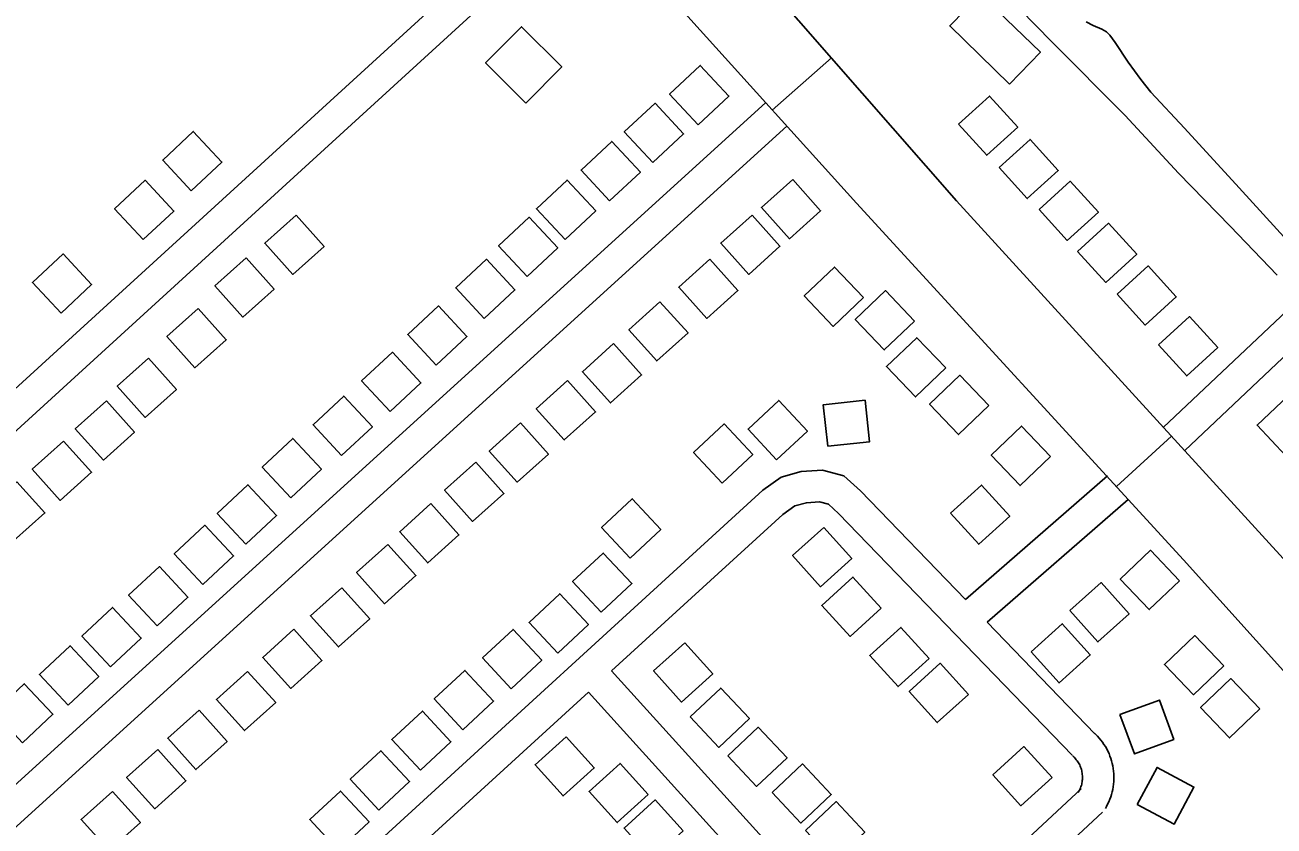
# Model space of a CAD drawing. Extents: x 3704301 to 3742427, y 506229 to 532009.
# Drawn here: x 3732090 to 3733281, y 519332 to 520096 of the extents above; entities that cross this region are included whole.
import ezdxf

# ---------------------------------------------------------------- set-up
doc = ezdxf.new("R2010")
doc.units = 0
for name, color, linetype in [('V-BLDG-OTLN', 7, 'Continuous'), ('V-ROAD-CNTR', 7, 'Continuous'), ('V-TOPO-SHOR', 7, 'Continuous')]:
    doc.layers.add(name, color=color, linetype=linetype)

msp = doc.modelspace()

# ---------------------------------------------------------------- linework, layer by layer
at = {"layer": 'V-BLDG-OTLN'}
for points in [[(3733028.9, 520040.1), (3732971.7, 520095.6), (3733001.1, 520125.8), (3733058.3, 520070.4)], [(3732567.3, 520022), (3732528.9, 520060.2), (3732563.2, 520094.7), (3732601.6, 520056.5)], [(3732731.7, 520001.3), (3732761, 520028.6), (3732733.7, 520057.9), (3732704.5, 520030.6)], [(3732980.2, 520001.8), (3733007.1, 519972.2), (3733036.7, 519999.1), (3733009.8, 520028.7)], [(3732688.6, 519965.3), (3732717.8, 519992.5), (3732690.6, 520021.8), (3732661.3, 519994.5)], [(3732248.2, 519938.4), (3732277.4, 519965.7), (3732250.1, 519994.9), (3732220.9, 519967.6)], [(3732647.3, 519928.8), (3732676.6, 519956.1), (3732649.3, 519985.4), (3732620, 519958.1)], [(3733018.8, 519960.4), (3733045.7, 519930.8), (3733075.3, 519957.7), (3733048.4, 519987.3)], [(3732202.3, 519891.7), (3732231.6, 519919), (3732204.3, 519948.3), (3732175, 519921)], [(3732604.8, 519891.9), (3732634, 519919.2), (3732606.7, 519948.5), (3732577.5, 519921.2)], [(3732821.9, 519949.1), (3732792.1, 519922.3), (3732818.9, 519892.6), (3732848.6, 519919.3)], [(3733057, 519920.5), (3733083.9, 519890.9), (3733113.5, 519917.8), (3733086.6, 519947.4)], [(3732348.1, 519915.1), (3732318.3, 519888.3), (3732345.1, 519858.6), (3732374.8, 519885.3)], [(3732568.5, 519856.6), (3732597.8, 519883.8), (3732570.5, 519913.1), (3732541.3, 519885.8)], [(3732783.1, 519915.1), (3732753.3, 519888.4), (3732780.1, 519858.6), (3732809.8, 519885.4)], [(3733093.6, 519880.5), (3733120.5, 519850.9), (3733150.1, 519877.8), (3733123.2, 519907.4)], [(3732123.9, 519821.5), (3732153.1, 519848.8), (3732125.9, 519878.1), (3732096.6, 519850.8)], [(3732300.4, 519874.3), (3732270.7, 519847.5), (3732297.4, 519817.8), (3732327.1, 519844.5)], [(3732527.7, 519816.5), (3732557, 519843.8), (3732529.7, 519873), (3732500.5, 519845.7)], [(3732742.9, 519873), (3732713.2, 519846.3), (3732739.9, 519816.5), (3732769.7, 519843.3)], [(3732889.4, 519836.6), (3732861.8, 519865.6), (3732832.9, 519838), (3732860.5, 519809)], [(3733131.4, 519839.8), (3733158.3, 519810.2), (3733187.9, 519837.1), (3733161, 519866.7)], [(3732938.2, 519814.1), (3732910.5, 519843.1), (3732881.6, 519815.5), (3732909.2, 519786.5)], [(3732254.7, 519826), (3732225, 519799.3), (3732251.7, 519769.5), (3732281.5, 519796.3)], [(3732481.9, 519771.9), (3732511.2, 519799.2), (3732483.9, 519828.5), (3732454.7, 519801.2)], [(3732695.3, 519832.5), (3732665.6, 519805.7), (3732692.3, 519776), (3732722.1, 519802.7)], [(3733170.9, 519791.4), (3733197.8, 519761.8), (3733227.4, 519788.7), (3733200.5, 519818.3)], [(3732651.1, 519792.5), (3732621.3, 519765.7), (3732648.1, 519736), (3732677.8, 519762.7)], [(3732967.9, 519769.3), (3732940.3, 519798.2), (3732911.4, 519770.6), (3732939, 519741.7)], [(3732207.3, 519778.6), (3732177.5, 519751.9), (3732204.3, 519722.2), (3732234, 519748.9)], [(3732438, 519727.7), (3732467.2, 519755), (3732440, 519784.3), (3732410.7, 519757)], [(3732607, 519757.2), (3732577.3, 519730.4), (3732604, 519700.7), (3732633.8, 519727.4)], [(3733009, 519733.4), (3732981.4, 519762.4), (3732952.5, 519734.7), (3732980.1, 519705.8)], [(3733345.8, 519735.7), (3733292.5, 519685.5), (3733264.9, 519714.9), (3733318.2, 519765.1)], [(3732391.6, 519685.9), (3732420.9, 519713.2), (3732393.6, 519742.5), (3732364.4, 519715.2)], [(3732167.3, 519738), (3732137.5, 519711.2), (3732164.3, 519681.5), (3732194, 519708.2)], [(3732806.6, 519681.8), (3732835.9, 519709.1), (3732808.6, 519738.3), (3732779.3, 519711)], [(3732855.3, 519694.6), (3732895.1, 519698.8), (3732890.9, 519738.5), (3732851.1, 519734.3)], [(3732562.1, 519716.9), (3732532.4, 519690.1), (3732559.1, 519660.4), (3732588.9, 519687.1)], [(3732754.5, 519659.4), (3732783.8, 519686.7), (3732756.5, 519715.9), (3732727.3, 519688.6)], [(3733067.8, 519684.9), (3733040.2, 519713.8), (3733011.3, 519686.2), (3733038.9, 519657.2)], [(3732126.2, 519699.5), (3732096.5, 519672.8), (3732123.2, 519643), (3732153, 519669.8)], [(3732343.1, 519645.5), (3732372.3, 519672.8), (3732345, 519702.1), (3732315.8, 519674.8)], [(3732519.6, 519679.4), (3732489.9, 519652.6), (3732516.6, 519622.9), (3732546.4, 519649.6)], [(3732081.7, 519660.8), (3732052, 519634.1), (3732078.7, 519604.3), (3732108.5, 519631.1)], [(3732300.3, 519601.3), (3732329.5, 519628.6), (3732302.2, 519657.9), (3732273, 519630.6)], [(3732972.5, 519630.7), (3732999.4, 519601.1), (3733029, 519628), (3733002.1, 519657.6)], [(3732476.8, 519639.9), (3732447, 519613.1), (3732473.8, 519583.4), (3732503.5, 519610.1)], [(3732666.9, 519588), (3732696.1, 519615.3), (3732668.9, 519644.6), (3732639.6, 519617.3)], [(3732259.2, 519562.7), (3732288.5, 519590), (3732261.2, 519619.3), (3732232, 519592)], [(3732851.5, 519617.2), (3732821.8, 519590.5), (3732848.5, 519560.7), (3732878.3, 519587.5)], [(3732435.7, 519601), (3732405.9, 519574.3), (3732432.6, 519544.5), (3732462.4, 519571.3)], [(3732639.3, 519536.3), (3732668.5, 519563.6), (3732641.2, 519592.8), (3732612, 519565.5)], [(3733191, 519566.4), (3733163.4, 519595.4), (3733134.4, 519567.8), (3733162, 519538.8)], [(3732215.7, 519523.3), (3732245, 519550.6), (3732217.7, 519579.9), (3732188.4, 519552.6)], [(3732906.2, 519540.1), (3732879.4, 519569.8), (3732849.7, 519542.9), (3732876.6, 519513.3)], [(3733086.4, 519537.9), (3733113.1, 519508.1), (3733142.9, 519534.8), (3733116.2, 519564.6)], [(3732391.7, 519559.7), (3732361.9, 519533), (3732388.6, 519503.3), (3732418.4, 519530)], [(3732597.8, 519497.4), (3732627, 519524.7), (3732599.7, 519554), (3732570.5, 519526.7)], [(3732171.1, 519484.4), (3732200.4, 519511.7), (3732173.1, 519540.9), (3732143.9, 519513.6)], [(3732346.1, 519520.1), (3732316.4, 519493.3), (3732343.1, 519463.6), (3732372.8, 519490.3)], [(3732553.2, 519463.4), (3732582.5, 519490.7), (3732555.2, 519520), (3732526, 519492.7)], [(3732952, 519492.2), (3732925.2, 519521.9), (3732895.5, 519495), (3732922.4, 519465.4)], [(3733049.3, 519498.7), (3733076, 519468.9), (3733105.8, 519495.6), (3733079.1, 519525.4)], [(3732130.6, 519447.8), (3732159.9, 519475.1), (3732132.6, 519504.4), (3732103.3, 519477.1)], [(3732719, 519507.2), (3732689.2, 519480.5), (3732716, 519450.7), (3732745.7, 519477.5)], [(3733233.1, 519485.2), (3733205.5, 519514.1), (3733176.6, 519486.5), (3733204.2, 519457.6)], [(3732507.2, 519424.3), (3732536.5, 519451.6), (3732509.2, 519480.8), (3732479.9, 519453.6)], [(3732989.6, 519458), (3732962.7, 519487.6), (3732933.1, 519460.8), (3732959.9, 519431.1)], [(3732087, 519411.7), (3732116.2, 519439), (3732088.9, 519468.2), (3732059.7, 519441)], [(3732301.9, 519479.9), (3732272.2, 519453.1), (3732298.9, 519423.4), (3732328.7, 519450.1)], [(3733267.5, 519444.1), (3733239.9, 519473), (3733211, 519445.4), (3733238.6, 519416.5)], [(3732724.1, 519436.6), (3732751.6, 519407.4), (3732780.7, 519434.9), (3732753.3, 519464)], [(3733134.1, 519438.7), (3733147.9, 519401.2), (3733185.5, 519415), (3733171.7, 519452.5)], [(3732255.6, 519442.8), (3732225.8, 519416.1), (3732252.6, 519386.3), (3732282.3, 519413.1)], [(3732466.7, 519385.6), (3732495.9, 519412.8), (3732468.7, 519442.1), (3732439.4, 519414.8)], [(3732760, 519399.3), (3732787.4, 519370.2), (3732816.5, 519397.6), (3732789.1, 519426.7)], [(3732605.9, 519417.6), (3732576.2, 519390.9), (3732602.9, 519361.1), (3732632.6, 519387.9)], [(3732216.3, 519405.3), (3732186.5, 519378.6), (3732213.3, 519348.9), (3732243, 519375.6)], [(3732427.1, 519347.7), (3732456.4, 519375), (3732429.1, 519404.3), (3732399.8, 519377)], [(3733069.4, 519378.6), (3733042.5, 519408.2), (3733012.9, 519381.4), (3733039.7, 519351.7)], [(3732684.2, 519362.5), (3732657.3, 519392.2), (3732627.7, 519365.3), (3732654.5, 519335.7)], [(3732802.2, 519364.3), (3732829.6, 519335.2), (3732858.7, 519362.6), (3732831.3, 519391.7)], [(3733150.6, 519353.1), (3733185.9, 519334.2), (3733204.7, 519369.5), (3733169.5, 519388.4)], [(3732172.9, 519365.5), (3732143.1, 519338.8), (3732169.9, 519309), (3732199.6, 519335.8)], [(3732388.5, 519309.2), (3732417.8, 519336.5), (3732390.5, 519365.7), (3732361.2, 519338.5)], [(3732717.5, 519327.7), (3732690.7, 519357.3), (3732661, 519330.5), (3732687.9, 519300.8)], [(3732834.2, 519328.2), (3732861.6, 519299.1), (3732890.7, 519326.5), (3732863.3, 519355.7)]]:
    msp.add_lwpolyline(points, close=True, dxfattribs=at)
at = {"layer": 'V-ROAD-CNTR'}
for points in [[(3734663.6, 518083.8), (3734467.5, 518287.2), (3734189, 518588.4), (3734008.1, 518780.7), (3733923.9, 518870.7), (3733845, 518953.3), (3733772, 519049.9), (3733686.5, 519158.7), (3733618.9, 519235.5), (3733578.6, 519280.5), (3733492.7, 519373.5), (3733300, 519576.5), (3732978.3, 519928.7), (3732708.3, 520237.1), (3732479, 520500.7), (3732370.3, 520626.2), (3732327.4, 520672.5), (3732273.6, 520730.3), (3732222.1, 520782.2), (3732161, 520845.3)], [(3732076.2, 520829.8), (3732125.2, 520781.1), (3732187.6, 520716), (3732244, 520652.9), (3732302.5, 520587.4), (3732367.3, 520514.1), (3732436.4, 520429.6), (3732513.2, 520341.7), (3732606.8, 520233.8), (3732724.7, 520101.2), (3732882.7, 519926.5), (3733194.9, 519586.4), (3733371, 519390.9)], [(3732608, 520231.8), (3731654.2, 519360.5)], [(3732628.3, 520209.6), (3731674.4, 519338.3)], [(3732802.4, 520015.3), (3732859, 520065)], [(3731841.8, 519154.8), (3731883, 519192.6), (3732796.1, 520022.1)], [(3731862, 519132.6), (3731903.2, 519170.4), (3732816.3, 519999.9)], [(3733196, 519690.7), (3733341.6, 519828.3), (3733373.9, 519858.1), (3733390.2, 519862.6), (3733409.9, 519870.7), (3733429.5, 519884.6), (3733442.9, 519895.1), (3733461, 519911.7), (3733475.9, 519922.7)], [(3733175.4, 519712.5), (3733321.2, 519850.2), (3733349, 519875.9)], [(3733130.9, 519656.1), (3733183.3, 519704.2)], [(3732026.7, 518952.2), (3732793.5, 519652.8), (3732810.8, 519665.1), (3732830, 519670.6), (3732850.4, 519671.7), (3732870.6, 519666.5), (3732886.6, 519652.2), (3732986.7, 519548.5)], [(3733122.2, 519666.3), (3732986.7, 519548.5)], [(3732649.2, 519480.3), (3732812.4, 519629.4), (3732824, 519637.7), (3732835, 519640.8), (3732847.4, 519641.5), (3732856, 519639.3), (3732865.7, 519630.6), (3733088.7, 519399.7)], [(3733141.9, 519643.7), (3733007.5, 519526.9)], [(3733007.5, 519526.9), (3733110.2, 519420.5)], [(3732649.2, 519480.3), (3732894, 519210.2)], [(3732451, 519299.3), (3732627, 519460)], [(3732627, 519460), (3732873, 519188.7)], [(3733120.2, 519349.3), (3733121.3, 519351.1), (3733122.4, 519353.3), (3733123.5, 519355.6), (3733124.4, 519357.9), (3733125.3, 519360.2), (3733126.1, 519362.6), (3733126.7, 519365), (3733127.3, 519367.4), (3733127.7, 519369.9), (3733128, 519372.3), (3733128.3, 519374.8), (3733128.4, 519377.3), (3733128.4, 519379.8), (3733128.3, 519382.3), (3733128.1, 519384.8), (3733127.8, 519387.2), (3733127.4, 519389.7), (3733126.8, 519392.1), (3733126.2, 519394.5), (3733125.5, 519396.9), (3733124.6, 519399.2), (3733123.7, 519401.5), (3733122.6, 519403.8), (3733121.5, 519406), (3733120.3, 519408.2), (3733118.9, 519410.3), (3733117.5, 519412.3), (3733116, 519414.3), (3733114.4, 519416.2), (3733112.7, 519418.1), (3733111, 519419.8), (3733109.7, 519421.1)], [(3733094.2, 519364.4), (3733095, 519365.7), (3733095.6, 519366.7), (3733096.1, 519367.8), (3733096.5, 519368.9), (3733096.9, 519370), (3733097.3, 519371.1), (3733097.6, 519372.2), (3733097.9, 519373.4), (3733098.1, 519374.6), (3733098.2, 519375.7), (3733098.3, 519376.9), (3733098.4, 519378.1), (3733098.4, 519379.3), (3733098.3, 519380.4), (3733098.2, 519381.6), (3733098.1, 519382.8), (3733097.9, 519384), (3733097.6, 519385.1), (3733097.3, 519386.3), (3733097, 519387.4), (3733096.6, 519388.5), (3733096.2, 519389.6), (3733095.7, 519390.7), (3733095.1, 519391.7), (3733094.5, 519392.7), (3733093.9, 519393.7), (3733093.2, 519394.7), (3733092.5, 519395.7), (3733091.8, 519396.6), (3733091, 519397.4), (3733090.1, 519398.3), (3733089.2, 519399.1)], [(3732926.4, 519208.8), (3733097, 519367.8)], [(3732947.3, 519187.3), (3733117.4, 519345.8)]]:
    msp.add_lwpolyline(points, dxfattribs=at)
at = {"layer": 'V-TOPO-SHOR'}
for points in [[(3733284.2, 519857.7), (3733239.3, 519904.4), (3733189.9, 519955), (3733139.2, 520010.2), (3733069.1, 520080.4), (3733008.3, 520142.7)], [(3733101.9, 520099.3), (3733108.7, 520096.1), (3733116.7, 520092.6), (3733121.3, 520090), (3733124.6, 520086.6), (3733129.7, 520079.7), (3733141.9, 520060.9), (3733154.1, 520044.5), (3733163.5, 520032.4), (3733195.8, 519998.1), (3733248, 519941), (3733293.5, 519891)]]:
    msp.add_lwpolyline(points, dxfattribs=at)

doc.saveas('drawing.dxf')
